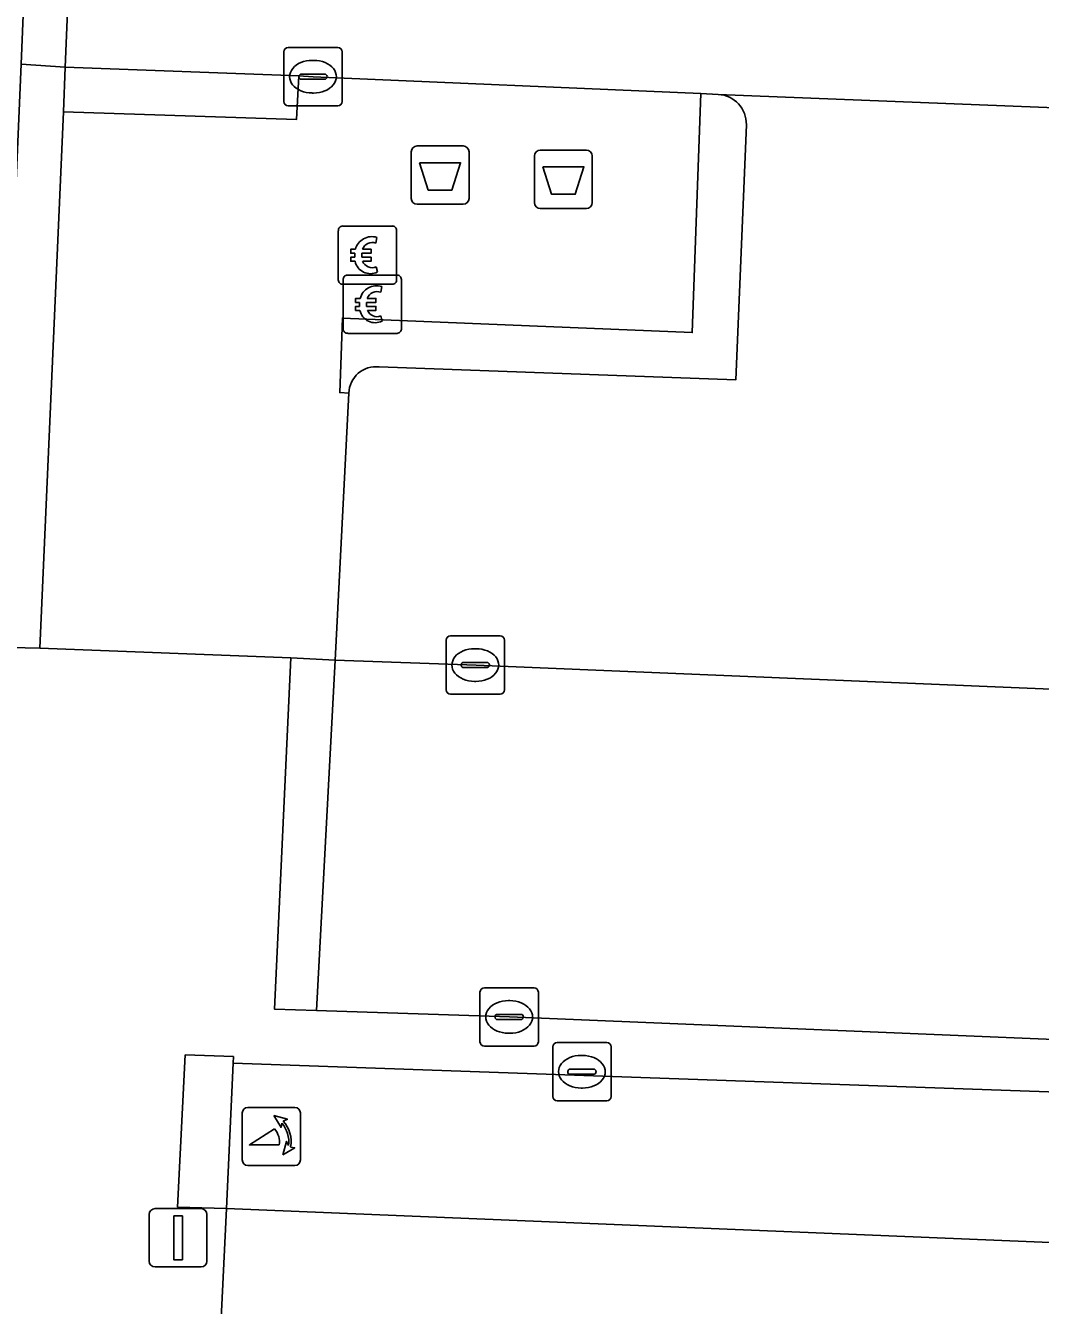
# Model space of a CAD drawing. Extents: x 160888 to 161385, y 386490 to 386908.
# Drawn here: x 161265.41 to 161282.81, y 386584.72 to 386606.66 of the extents above; entities that cross this region are included whole.
import ezdxf

# ---------------------------------------------------------------- set-up
doc = ezdxf.new("R2010")
doc.units = 0
for name, color, linetype in [('IMGEO_Afval_apart_plaats', 7, 'Continuous'), ('IMGEO_Betaalautomaat', 7, 'Continuous'), ('IMGEO_Fietspad_gesloten', 7, 'Continuous'), ('IMGEO_Groenvoorziening', 7, 'Continuous'), ('IMGEO_Haag', 7, 'Continuous'), ('IMGEO_Kolk', 7, 'Continuous'), ('IMGEO_Lichtmast', 7, 'Continuous'), ('IMGEO_Parkeervlak_open', 7, 'Continuous'), ('IMGEO_Poller', 7, 'Continuous'), ('IMGEO_Rijbaan_lokaal_open', 7, 'Continuous'), ('IMGEO_Voetpad_open', 7, 'Continuous')]:
    doc.layers.add(name, color=color, linetype=linetype)

msp = doc.modelspace()

# ---------------------------------------------------------------- linework, layer by layer
at = {"layer": 'IMGEO_Afval_apart_plaats'}
for p, q in [((161272.019, 386603.696), (161272.019, 386604.496)), ((161272.019, 386604.496), (161272.019, 386603.696)), ((161272.119, 386604.596), (161272.909, 386604.596)), ((161272.909, 386604.596), (161272.119, 386604.596)), ((161273.009, 386604.496), (161273.009, 386603.696)), ((161273.009, 386603.696), (161273.009, 386604.496)), ((161274.132, 386603.625), (161274.132, 386604.425)), ((161274.132, 386604.425), (161274.132, 386603.625)), ((161274.232, 386604.525), (161275.022, 386604.525)), ((161275.022, 386604.525), (161274.232, 386604.525)), ((161275.122, 386604.425), (161275.122, 386603.625)), ((161275.122, 386603.625), (161275.122, 386604.425)), ((161272.909, 386603.596), (161272.119, 386603.596)), ((161272.119, 386603.596), (161272.909, 386603.596)), ((161275.022, 386603.525), (161274.232, 386603.525)), ((161274.232, 386603.525), (161275.022, 386603.525))]:
    msp.add_line(p, q, dxfattribs=at)
for points in [[(161272.162, 386604.31), (161272.866, 386604.31), (161272.717, 386603.84), (161272.311, 386603.84), (161272.162, 386604.31)], [(161274.275, 386604.239), (161274.979, 386604.239), (161274.83, 386603.769), (161274.424, 386603.769), (161274.275, 386604.239)]]:
    msp.add_lwpolyline(points, dxfattribs=at)
for centre, start, end in [((161272.119, 386604.496), 90, 180), ((161272.119, 386604.496), 90, 180), ((161272.909, 386604.496), 0, 90), ((161272.909, 386604.496), 360, 90), ((161274.232, 386604.425), 90, 180), ((161274.232, 386604.425), 90, 180), ((161275.022, 386604.425), 0, 90), ((161275.022, 386604.425), 360, 90), ((161272.119, 386603.696), 180, 270), ((161272.119, 386603.696), 180, 270), ((161272.909, 386603.696), 270, 0), ((161272.909, 386603.696), 270, 0), ((161274.232, 386603.625), 180, 270), ((161274.232, 386603.625), 180, 270), ((161275.022, 386603.625), 270, 0), ((161275.022, 386603.625), 270, 0)]:
    msp.add_arc(centre, 0.1, start, end, dxfattribs=at)
at = {"layer": 'IMGEO_Betaalautomaat'}
for p, q in [((161270.768, 386602.3), (161270.768, 386603.141)), ((161270.768, 386603.141), (161270.768, 386602.3)), ((161270.843, 386603.224), (161271.684, 386603.224)), ((161271.684, 386603.224), (161270.843, 386603.224)), ((161271.767, 386603.15), (161271.767, 386602.309)), ((161271.767, 386602.309), (161271.767, 386603.15)), ((161271.43, 386603.029), (161271.413, 386602.929)), ((161271.051, 386602.688), (161271.051, 386602.756)), ((161271.172, 386602.756), (161271.172, 386602.688)), ((161271.417, 386602.523), (161271.439, 386602.436)), ((161270.85, 386601.459), (161270.85, 386602.3)), ((161270.85, 386602.3), (161270.85, 386601.459)), ((161271.693, 386602.225), (161270.852, 386602.225)), ((161270.852, 386602.225), (161271.693, 386602.225)), ((161270.925, 386602.383), (161271.766, 386602.383)), ((161271.766, 386602.383), (161270.925, 386602.383)), ((161271.849, 386602.309), (161271.849, 386601.468)), ((161271.849, 386601.468), (161271.849, 386602.309)), ((161271.512, 386602.188), (161271.495, 386602.088)), ((161271.133, 386601.847), (161271.133, 386601.915)), ((161271.254, 386601.915), (161271.254, 386601.847)), ((161271.499, 386601.682), (161271.521, 386601.595)), ((161271.775, 386601.384), (161270.934, 386601.384)), ((161270.934, 386601.384), (161271.775, 386601.384))]:
    msp.add_line(p, q, dxfattribs=at)
for points in [[(161271.051, 386602.756), (161270.982, 386602.756), (161270.982, 386602.825), (161271.061, 386602.825)], [(161271.056, 386602.619), (161270.982, 386602.619), (161270.982, 386602.688), (161271.051, 386602.688)], [(161271.183, 386602.825), (161271.33, 386602.825), (161271.33, 386602.756), (161271.172, 386602.756)], [(161271.172, 386602.688), (161271.33, 386602.688), (161271.33, 386602.619), (161271.186, 386602.619)], [(161271.133, 386601.915), (161271.064, 386601.915), (161271.064, 386601.984), (161271.143, 386601.984)], [(161271.265, 386601.984), (161271.412, 386601.984), (161271.412, 386601.915), (161271.254, 386601.915)], [(161271.138, 386601.778), (161271.064, 386601.778), (161271.064, 386601.847), (161271.133, 386601.847)], [(161271.254, 386601.847), (161271.412, 386601.847), (161271.412, 386601.778), (161271.268, 386601.778)]]:
    msp.add_lwpolyline(points, dxfattribs=at)
for centre, radius, start, end in [((161270.846, 386603.147), 0.0779, 92.4484, 184.2845), ((161270.846, 386603.147), 0.0779, 92.4484, 184.2845), ((161271.69, 386603.147), 0.0779, 2.4484, 94.2845), ((161271.69, 386603.147), 0.0779, 2.4484, 94.2845), ((161271.344, 386602.749), 0.293, 73.014, 165.0139), ((161271.35, 386602.762), 0.179, 69.3236, 159.5683), ((161271.317, 386602.674), 0.267, 191.8096, 297.0389), ((161271.35, 386602.689), 0.179, 202.7625, 291.8693), ((161270.846, 386602.303), 0.0779, 182.4484, 274.2845), ((161270.846, 386602.303), 0.0779, 182.4484, 274.2845), ((161270.928, 386602.306), 0.0779, 92.4484, 184.2845), ((161270.928, 386602.306), 0.0779, 92.4484, 184.2845), ((161271.69, 386602.303), 0.0779, 272.4484, 4.2845), ((161271.69, 386602.303), 0.0779, 272.4484, 4.2845), ((161271.772, 386602.306), 0.0779, 2.4484, 94.2845), ((161271.772, 386602.306), 0.0779, 2.4484, 94.2845), ((161271.426, 386601.908), 0.293, 73.014, 165.0139), ((161271.432, 386601.921), 0.179, 69.3236, 159.5683), ((161271.399, 386601.833), 0.267, 191.8096, 297.0389), ((161271.432, 386601.848), 0.179, 202.7625, 291.8693), ((161270.928, 386601.462), 0.0779, 182.4484, 274.2845), ((161270.928, 386601.462), 0.0779, 182.4484, 274.2845), ((161271.772, 386601.462), 0.0779, 272.4484, 4.2845), ((161271.772, 386601.462), 0.0779, 272.4484, 4.2845)]:
    msp.add_arc(centre, radius, start, end, dxfattribs=at)
at = {"layer": 'IMGEO_Fietspad_gesloten'}
msp.add_lwpolyline([(161314.685, 386587.006), (161314.693, 386587.03), (161314.741, 386587.177), (161287.009, 386588.236), (161268.963, 386588.871), (161268.851, 386586.379), (161314.691, 386584.489), (161334.635, 386583.706)], dxfattribs=at)
at = {"layer": 'IMGEO_Groenvoorziening'}
msp.add_lwpolyline([(161265.648, 386595.988), (161266.053, 386605.184), (161266.084, 386605.945), (161265.329, 386605.998), (161264.897, 386596.002)], close=True, dxfattribs=at)
for points in [[(161277.281, 386605.481), (161276.984, 386605.493), (161276.837, 386601.397), (161270.838, 386601.645), (161270.792, 386600.369), (161270.947, 386600.361)], [(161271.467, 386600.809), (161277.583, 386600.585), (161277.765, 386604.959)]]:
    msp.add_lwpolyline(points, dxfattribs=at)
for centre, radius, start, end in [((161277.258, 386604.974), 0.507, 358.2928, 87.3808), ((161271.414, 386600.345), 0.467, 83.4343, 178.058)]:
    msp.add_arc(centre, radius, start, end, dxfattribs=at)
at = {"layer": 'IMGEO_Haag'}
msp.add_lwpolyline([(161265.648, 386595.988), (161266.053, 386605.184), (161266.084, 386605.945), (161265.329, 386605.998), (161264.897, 386596.002)], close=True, dxfattribs=at)
for points in [[(161277.281, 386605.481), (161276.984, 386605.493), (161276.837, 386601.397), (161270.838, 386601.645), (161270.792, 386600.369), (161270.947, 386600.361)], [(161271.467, 386600.809), (161277.583, 386600.585), (161277.765, 386604.959)]]:
    msp.add_lwpolyline(points, dxfattribs=at)
for centre, radius, start, end in [((161277.258, 386604.974), 0.507, 358.2928, 87.3808), ((161271.414, 386600.345), 0.467, 83.4343, 178.058)]:
    msp.add_arc(centre, radius, start, end, dxfattribs=at)
at = {"layer": 'IMGEO_Kolk'}
for p, q in [((161269.833, 386605.358), (161269.833, 386606.21)), ((161269.908, 386606.284), (161270.76, 386606.284)), ((161270.834, 386606.21), (161270.834, 386605.358)), ((161270.321, 386606.064), (161270.346, 386606.064)), ((161270.092, 386605.778), (161270.092, 386605.79)), ((161270.53, 386605.741), (161270.132, 386605.741)), ((161270.135, 386605.827), (161270.533, 386605.827)), ((161270.576, 386605.79), (161270.576, 386605.778)), ((161270.344, 386605.504), (161270.319, 386605.504)), ((161270.76, 386605.284), (161269.908, 386605.284)), ((161272.616, 386595.272), (161272.616, 386596.124)), ((161272.691, 386596.198), (161273.543, 386596.198)), ((161273.617, 386596.124), (161273.617, 386595.272)), ((161273.104, 386595.978), (161273.129, 386595.978)), ((161272.875, 386595.692), (161272.875, 386595.704)), ((161273.313, 386595.655), (161272.915, 386595.655)), ((161272.918, 386595.741), (161273.316, 386595.741)), ((161273.359, 386595.704), (161273.359, 386595.692)), ((161273.127, 386595.418), (161273.102, 386595.418)), ((161273.543, 386595.198), (161272.691, 386595.198)), ((161273.272, 386590.165), (161274.124, 386590.165)), ((161273.197, 386589.239), (161273.197, 386590.091)), ((161273.685, 386589.945), (161273.71, 386589.945)), ((161274.198, 386590.091), (161274.198, 386589.239)), ((161273.499, 386589.708), (161273.897, 386589.708)), ((161273.456, 386589.659), (161273.456, 386589.671)), ((161273.894, 386589.622), (161273.496, 386589.622)), ((161273.94, 386589.671), (161273.94, 386589.659)), ((161273.708, 386589.385), (161273.683, 386589.385)), ((161274.124, 386589.165), (161273.272, 386589.165)), ((161274.444, 386588.3), (161274.444, 386589.152)), ((161274.519, 386589.226), (161275.371, 386589.226)), ((161275.445, 386589.152), (161275.445, 386588.3)), ((161274.932, 386589.006), (161274.957, 386589.006)), ((161274.703, 386588.72), (161274.703, 386588.732)), ((161275.141, 386588.683), (161274.743, 386588.683)), ((161274.746, 386588.769), (161275.144, 386588.769)), ((161275.187, 386588.732), (161275.187, 386588.72)), ((161274.955, 386588.446), (161274.93, 386588.446)), ((161275.371, 386588.226), (161274.519, 386588.226))]:
    msp.add_line(p, q, dxfattribs=at)
for points in [[(161269.833, 386605.358), (161269.833, 386606.21)], [(161269.908, 386606.284), (161270.76, 386606.284)], [(161270.834, 386606.21), (161270.834, 386605.358)], [(161270.76, 386605.284), (161269.908, 386605.284)], [(161272.616, 386595.272), (161272.616, 386596.124)], [(161272.691, 386596.198), (161273.543, 386596.198)], [(161273.617, 386596.124), (161273.617, 386595.272)], [(161273.543, 386595.198), (161272.691, 386595.198)], [(161273.272, 386590.165), (161274.124, 386590.165)], [(161273.197, 386589.239), (161273.197, 386590.091)], [(161274.198, 386590.091), (161274.198, 386589.239)], [(161274.124, 386589.165), (161273.272, 386589.165)], [(161274.444, 386588.3), (161274.444, 386589.152)], [(161274.519, 386589.226), (161275.371, 386589.226)], [(161275.445, 386589.152), (161275.445, 386588.3)], [(161275.371, 386588.226), (161274.519, 386588.226)]]:
    msp.add_lwpolyline(points, dxfattribs=at)
for centre, radius, start, end in [((161269.91, 386606.208), 0.0765, 91.552, 178.448), ((161269.91, 386606.208), 0.0765, 91.552, 178.448), ((161270.758, 386606.208), 0.0765, 1.552, 88.448), ((161270.758, 386606.208), 0.0765, 1.552, 88.448), ((161270.132, 386605.787), 0.0403, 85.8775, 175.7526), ((161270.129, 386605.777), 0.0366, 178.938, 274.7102), ((161270.533, 386605.784), 0.043, 264.8664, 352.4533), ((161270.537, 386605.789), 0.0386, 1.7309, 96.639), ((161269.91, 386605.36), 0.0765, 181.552, 268.448), ((161269.91, 386605.36), 0.0765, 181.552, 268.448), ((161270.758, 386605.36), 0.0765, 271.552, 358.448), ((161270.758, 386605.36), 0.0765, 271.552, 358.448), ((161272.693, 386596.122), 0.0765, 91.552, 178.448), ((161272.693, 386596.122), 0.0765, 91.552, 178.448), ((161273.541, 386596.122), 0.0765, 1.552, 88.448), ((161273.541, 386596.122), 0.0765, 1.552, 88.448), ((161272.915, 386595.701), 0.0403, 85.8775, 175.7526), ((161272.912, 386595.691), 0.0366, 178.938, 274.7102), ((161273.316, 386595.698), 0.043, 264.8664, 352.4533), ((161273.32, 386595.703), 0.0386, 1.7309, 96.639), ((161272.693, 386595.274), 0.0765, 181.552, 268.448), ((161272.693, 386595.274), 0.0765, 181.552, 268.448), ((161273.541, 386595.274), 0.0765, 271.552, 358.448), ((161273.541, 386595.274), 0.0765, 271.552, 358.448), ((161273.274, 386590.089), 0.0765, 91.552, 178.448), ((161273.274, 386590.089), 0.0765, 91.552, 178.448), ((161274.122, 386590.089), 0.0765, 1.552, 88.448), ((161274.122, 386590.089), 0.0765, 1.552, 88.448), ((161273.496, 386589.668), 0.0403, 85.8775, 175.7526), ((161273.901, 386589.67), 0.0386, 1.7309, 96.639), ((161273.493, 386589.658), 0.0366, 178.938, 274.7102), ((161273.897, 386589.665), 0.043, 264.8664, 352.4533), ((161273.274, 386589.241), 0.0765, 181.552, 268.448), ((161273.274, 386589.241), 0.0765, 181.552, 268.448), ((161274.122, 386589.241), 0.0765, 271.552, 358.448), ((161274.122, 386589.241), 0.0765, 271.552, 358.448), ((161274.521, 386589.15), 0.0765, 91.552, 178.448), ((161274.521, 386589.15), 0.0765, 91.552, 178.448), ((161275.369, 386589.15), 0.0765, 1.552, 88.448), ((161275.369, 386589.15), 0.0765, 1.552, 88.448), ((161274.743, 386588.729), 0.0403, 85.8775, 175.7526), ((161274.74, 386588.719), 0.0366, 178.938, 274.7102), ((161275.144, 386588.726), 0.043, 264.8664, 352.4533), ((161275.148, 386588.731), 0.0386, 1.7309, 96.639), ((161274.521, 386588.302), 0.0765, 181.552, 268.448), ((161274.521, 386588.302), 0.0765, 181.552, 268.448), ((161275.369, 386588.302), 0.0765, 271.552, 358.448), ((161275.369, 386588.302), 0.0765, 271.552, 358.448)]:
    msp.add_arc(centre, radius, start, end, dxfattribs=at)
for centre, major_axis, ratio, start_param, end_param in [((161270.32, 386605.784), (-0.387, 0.002), 0.722429, 4.712389, 7.853982), ((161270.345, 386605.784), (-0.39, 0.002), 0.717154, 1.570796, 4.712389), ((161273.103, 386595.698), (-0.387, 0.002), 0.722429, 4.712389, 7.853982), ((161273.128, 386595.698), (-0.39, 0.002), 0.717154, 1.570796, 4.712389), ((161273.684, 386589.665), (-0.387, 0.002), 0.722429, 4.712389, 7.853982), ((161273.709, 386589.665), (-0.39, 0.002), 0.717154, 1.570796, 4.712389), ((161274.931, 386588.726), (-0.387, 0.002), 0.722429, 4.712389, 7.853982), ((161274.956, 386588.726), (-0.39, 0.002), 0.717154, 1.570796, 4.712389)]:
    msp.add_ellipse(centre, major_axis=major_axis, ratio=ratio, start_param=start_param, end_param=end_param, dxfattribs=at)
at = {"layer": 'IMGEO_Lichtmast'}
for p, q in [((161267.525, 386585.479), (161267.525, 386586.279)), ((161267.525, 386586.279), (161267.525, 386585.479)), ((161267.625, 386586.379), (161268.415, 386586.379)), ((161268.415, 386586.379), (161267.625, 386586.379)), ((161268.515, 386586.279), (161268.515, 386585.479)), ((161268.515, 386585.479), (161268.515, 386586.279)), ((161268.415, 386585.379), (161267.625, 386585.379)), ((161267.625, 386585.379), (161268.415, 386585.379))]:
    msp.add_line(p, q, dxfattribs=at)
msp.add_lwpolyline([(161267.945, 386586.254), (161268.095, 386586.254), (161268.095, 386585.504), (161267.945, 386585.504), (161267.945, 386586.254)], dxfattribs=at)
for centre, start, end in [((161267.625, 386586.279), 90, 180), ((161267.625, 386586.279), 90, 180), ((161268.415, 386586.279), 0, 90), ((161268.415, 386586.279), 360, 90), ((161267.625, 386585.479), 180, 270), ((161267.625, 386585.479), 180, 270), ((161268.415, 386585.479), 270, 0), ((161268.415, 386585.479), 270, 0)]:
    msp.add_arc(centre, 0.1, start, end, dxfattribs=at)
at = {"layer": 'IMGEO_Parkeervlak_open'}
for points in [[(161325.188, 386603.53), (161287.255, 386605.082), (161277.281, 386605.481)], [(161277.765, 386604.959), (161277.583, 386600.585), (161271.467, 386600.809)], [(161270.947, 386600.361), (161270.715, 386595.781), (161273.13, 386595.698), (161286.828, 386595.127), (161288.37, 386595.061), (161305.31, 386594.411), (161320.13, 386593.687)]]:
    msp.add_lwpolyline(points, dxfattribs=at)
for centre, radius, start, end in [((161277.258, 386604.974), 0.507, 358.2928, 87.3808), ((161271.414, 386600.345), 0.467, 83.4343, 178.058)]:
    msp.add_arc(centre, radius, start, end, dxfattribs=at)
at = {"layer": 'IMGEO_Poller'}
for p, q in [((161269.121, 386588.02), (161269.121, 386587.213)), ((161269.121, 386588.02), (161269.121, 386587.213)), ((161270.023, 386588.115), (161269.215, 386588.115)), ((161270.023, 386588.115), (161269.215, 386588.115)), ((161270.117, 386587.213), (161270.117, 386588.02)), ((161270.117, 386587.213), (161270.117, 386588.02)), ((161269.215, 386587.118), (161270.023, 386587.118)), ((161269.215, 386587.118), (161270.023, 386587.118))]:
    msp.add_line(p, q, dxfattribs=at)
for points in [[(161269.8, 386587.844), (161269.788, 386587.771), (161269.663, 386587.976)], [(161269.663, 386587.976), (161269.894, 386587.91), (161269.823, 386587.878)], [(161269.756, 386587.471), (161269.243, 386587.471), (161269.673, 386587.746)], [(161269.816, 386587.299), (161269.882, 386587.53), (161269.912, 386587.462)], [(161269.948, 386587.435), (161270.02, 386587.424), (161269.816, 386587.299)]]:
    msp.add_lwpolyline(points, dxfattribs=at)
for centre, radius, start, end in [((161269.215, 386588.02), 0.0946, 90, 180), ((161269.215, 386588.02), 0.0946, 90, 180), ((161270.023, 386588.02), 0.0946, 0, 90), ((161270.023, 386588.02), 0.0946, 0, 90), ((161269.428, 386587.521), 0.332, 351.3247, 42.4854), ((161269.442, 386587.531), 0.476, 351.7527, 41.1691), ((161269.442, 386587.531), 0.516, 349.3569, 42.2912), ((161269.215, 386587.213), 0.0946, 180, 270), ((161269.215, 386587.213), 0.0946, 180, 270), ((161270.023, 386587.213), 0.0946, 270, 0), ((161270.023, 386587.213), 0.0946, 270, 0)]:
    msp.add_arc(centre, radius, start, end, dxfattribs=at)
at = {"layer": 'IMGEO_Rijbaan_lokaal_open'}
for points in [[(161328.011, 386609.395), (161327.767, 386609.413), (161305.963, 386610.362), (161288.768, 386611), (161271.059, 386611.743), (161268.784, 386611.856), (161266.336, 386611.977), (161266.084, 386605.945), (161270.092, 386605.796), (161270.334, 386605.784), (161276.984, 386605.493), (161277.281, 386605.481), (161287.255, 386605.082), (161325.188, 386603.53), (161325.478, 386603.521)], [(161323.169, 386593.632), (161320.13, 386593.687), (161305.31, 386594.411), (161288.37, 386595.061), (161286.828, 386595.127), (161273.13, 386595.698), (161270.715, 386595.781), (161270.396, 386589.777), (161273.704, 386589.665), (161285.106, 386589.192), (161314.788, 386588.004), (161314.764, 386587.586), (161325.57, 386587.079)]]:
    msp.add_lwpolyline(points, dxfattribs=at)
at = {"layer": 'IMGEO_Voetpad_open'}
for points in [[(161265.329, 386605.998), (161266.084, 386605.945), (161266.336, 386611.977), (161265.573, 386612.025)], [(161270.092, 386605.796), (161266.084, 386605.945), (161266.053, 386605.184), (161270.049, 386605.05)], [(161270.838, 386601.645), (161276.837, 386601.397), (161276.984, 386605.493), (161270.334, 386605.784), (161270.092, 386605.796), (161270.049, 386605.05), (161266.053, 386605.184), (161265.648, 386595.988), (161269.951, 386595.82), (161270.715, 386595.781), (161270.947, 386600.361), (161270.792, 386600.369)], [(161269.951, 386595.82), (161269.673, 386589.799), (161270.396, 386589.777), (161270.715, 386595.781)], [(161268.851, 386586.379), (161268.963, 386588.871), (161268.968, 386588.986), (161268.143, 386589.015), (161268.011, 386586.406)]]:
    msp.add_lwpolyline(points, close=True, dxfattribs=at)
for points in [[(161260.57, 386583.97), (161268.72, 386583.63), (161268.731, 386583.909), (161268.851, 386586.379), (161268.011, 386586.406), (161268.143, 386589.015), (161268.968, 386588.986), (161268.963, 386588.871), (161287.009, 386588.236), (161314.741, 386587.177), (161314.764, 386587.586), (161314.788, 386588.004), (161285.106, 386589.192), (161273.704, 386589.665), (161270.396, 386589.777), (161269.673, 386589.799), (161269.951, 386595.82), (161265.648, 386595.988), (161264.897, 386596.002)], [(161334.635, 386583.706), (161314.691, 386584.489), (161268.851, 386586.379), (161268.731, 386583.909), (161314.673, 386582.068), (161327.059, 386581.555), (161333.803, 386581.275), (161333.106, 386575.479), (161334.885, 386575.286)]]:
    msp.add_lwpolyline(points, dxfattribs=at)

doc.saveas('drawing.dxf')
